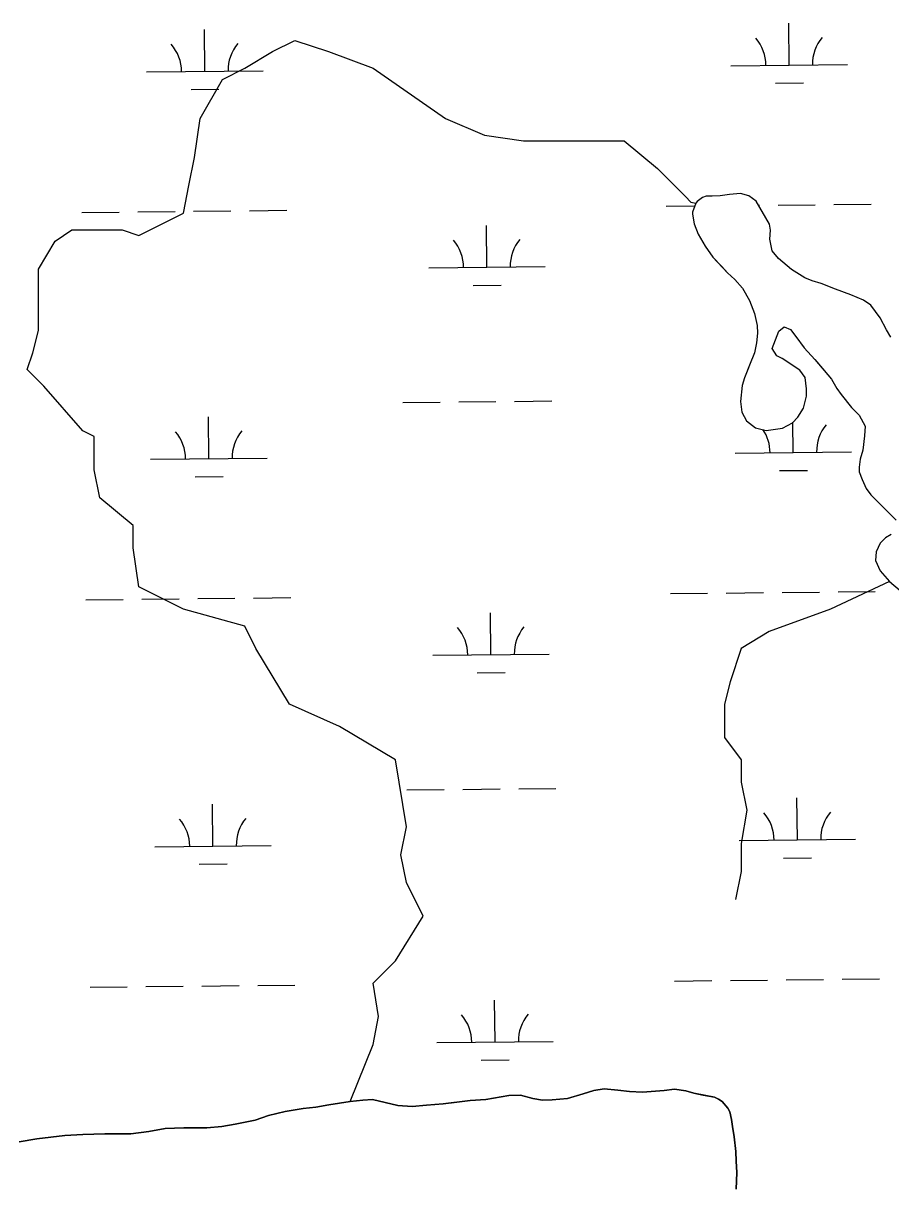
# Model space of a CAD drawing. Extents: x 3734862 to 3772949, y 391520 to 417239.
# Drawn here: x 3765447 to 3766192, y 406659 to 407657 of the extents above; entities that cross this region are included whole.
import ezdxf

# ---------------------------------------------------------------- set-up
doc = ezdxf.new("R2010")
doc.units = 0
doc.layers.add('V-TOPO-SHOR', color=7, linetype='Continuous')
doc.layers.add('V-WETL-SWMP', color=7, linetype='Continuous')

msp = doc.modelspace()

# ---------------------------------------------------------------- linework, layer by layer
at = {"layer": 'V-TOPO-SHOR'}
for p, q in [((3765738.44, 406732.11), (3765746.95, 406732.47)), ((3765746.95, 406732.47), (3765757.75, 406730.11)), ((3765830.78, 406731.76), (3765844.31, 406732.48)), ((3765844.31, 406732.48), (3765864.02, 406735.89)), ((3765864.02, 406735.89), (3765874.07, 406736.23)), ((3765874.07, 406736.23), (3765884.49, 406733.49)), ((3765884.49, 406733.49), (3765892.98, 406731.91)), ((3765892.98, 406731.91), (3765901.1, 406732.27)), ((3765901.1, 406732.27), (3765914.24, 406733.38)), ((3765914.24, 406733.38), (3765927.78, 406737.58)), ((3765927.78, 406737.58), (3765937.06, 406740.24)), ((3765937.06, 406740.24), (3765945.95, 406741.75)), ((3765945.95, 406741.75), (3765957.54, 406740.55)), ((3765957.54, 406740.55), (3765967.58, 406739.35)), ((3765967.58, 406739.35), (3765978.78, 406738.93)), ((3765978.78, 406738.93), (3765989.99, 406739.66)), ((3765989.99, 406739.66), (3765997.33, 406740.4)), ((3765997.33, 406740.4), (3766006.22, 406741.53)), ((3766006.22, 406741.53), (3766015.88, 406739.94)), ((3766015.88, 406739.94), (3766022.82, 406737.99)), ((3766022.82, 406737.99), (3766030.93, 406736.41)), ((3766030.93, 406736.41), (3766040.58, 406734.44)), ((3766040.58, 406734.44), (3766044.05, 406732.88)), ((3766044.05, 406732.88), (3766047.13, 406730.94)), ((3765657.65, 406718.9), (3765671.96, 406722.32)), ((3765671.96, 406722.32), (3765687.42, 406724.96)), ((3765687.42, 406724.96), (3765698.24, 406726.08)), ((3765698.24, 406726.08), (3765709.45, 406727.97)), ((3765709.45, 406727.97), (3765727.62, 406730.99)), ((3765727.62, 406730.99), (3765738.44, 406732.11)), ((3765757.75, 406730.11), (3765768.56, 406727.36)), ((3765768.56, 406727.36), (3765780.92, 406726.54)), ((3765780.92, 406726.54), (3765793.29, 406727.65)), ((3765793.29, 406727.65), (3765807.59, 406728.76)), ((3765807.59, 406728.76), (3765819.19, 406730.26)), ((3765819.19, 406730.26), (3765830.78, 406731.76)), ((3766047.13, 406730.94), (3766052.13, 406725.12)), ((3766052.13, 406725.12), (3766053.67, 406722.03)), ((3765629.03, 406711.28), (3765646.04, 406714.69)), ((3765646.04, 406714.69), (3765657.65, 406718.9)), ((3766053.67, 406722.03), (3766055.19, 406715.46)), ((3766055.19, 406715.46), (3766055.94, 406709.27)), ((3765482.56, 406701.79), (3765498.02, 406702.5)), ((3765498.02, 406702.5), (3765516.96, 406703.2)), ((3765516.96, 406703.2), (3765539.36, 406703.12)), ((3765539.36, 406703.12), (3765554.83, 406704.99)), ((3765554.83, 406704.99), (3765568.74, 406707.64)), ((3765568.74, 406707.64), (3765584.97, 406708.35)), ((3765584.97, 406708.35), (3765604.68, 406708.28)), ((3765604.68, 406708.28), (3765617.43, 406709.39)), ((3765617.43, 406709.39), (3765629.03, 406711.28)), ((3766055.94, 406709.27), (3766057.45, 406700.38)), ((3765443.52, 406696.14), (3765458.6, 406698.79)), ((3765458.6, 406698.79), (3765482.56, 406701.79)), ((3766057.45, 406700.38), (3766058.95, 406688.01)), ((3766058.95, 406688.01), (3766059.3, 406679.51)), ((3766059.3, 406679.51), (3766059.66, 406669.85)), ((3766059.66, 406669.85), (3766059.21, 406655.55))]:
    msp.add_line(p, q, dxfattribs=at)
for points in [[(3765727.62, 406730.99), (3765747.35, 406779.92), (3765752.14, 406803.87), (3765747.35, 406832.62), (3765766.51, 406851.78), (3765790.46, 406890.1), (3765776.09, 406918.84), (3765771.3, 406942.79), (3765776.09, 406966.74), (3765766.51, 407024.22), (3765718.61, 407052.96), (3765675.5, 407072.12), (3765646.76, 407120.02), (3765637.18, 407139.18), (3765584.49, 407153.55), (3765546.17, 407172.71), (3765541.38, 407206.24), (3765541.38, 407225.4), (3765512.64, 407249.35), (3765507.85, 407273.3), (3765507.85, 407302.05), (3765498.27, 407306.84), (3765464.74, 407345.16), (3765450.37, 407359.53), (3765455.16, 407373.9), (3765459.95, 407393.06), (3765459.95, 407421.8), (3765459.95, 407445.75), (3765474.32, 407469.7), (3765488.69, 407479.28), (3765531.8, 407479.28), (3765546.17, 407474.49), (3765584.49, 407493.65), (3765589.28, 407517.6), (3765594.07, 407541.55), (3765598.86, 407575.08), (3765618.02, 407608.61), (3765637.18, 407618.19), (3765661.13, 407632.56), (3765680.29, 407642.14), (3765709.03, 407632.56), (3765747.35, 407618.19), (3765809.62, 407575.08), (3765843.16, 407560.71), (3765876.69, 407555.92), (3765934.17, 407555.92), (3765962.91, 407555.92), (3765991.65, 407531.97), (3766015.6, 407508.02), (3766020.39, 407503.23), (3766024.57, 407502.36)], [(3766192.05, 407387.19), (3766188.37, 407393.5), (3766182.85, 407403.9), (3766174.74, 407414.68), (3766168.45, 407419.15), (3766157.72, 407423.64), (3766144.39, 407428.51), (3766132.18, 407433.38), (3766124.4, 407435.63), (3766118.11, 407438.25), (3766106.65, 407445.34), (3766095.56, 407454.65), (3766090.03, 407461.34), (3766088.21, 407471.35), (3766088.61, 407479.14), (3766087.89, 407484.33), (3766076.47, 407504.02), (3766070.19, 407508.49), (3766062.78, 407510.74), (3766053.51, 407509.67), (3766045.35, 407508.59), (3766038.68, 407508.24), (3766033.49, 407508.26), (3766030.15, 407507.16), (3766025.69, 407503.84), (3766024.57, 407502.36), (3766021.58, 407494.59), (3766021.57, 407492.74), (3766023.02, 407484.58), (3766026.69, 407475.67), (3766032.58, 407465.26), (3766039.22, 407455.97), (3766046.98, 407447.79), (3766051.78, 407442.58), (3766058.05, 407436.62), (3766064.7, 407429.19), (3766070.59, 407418.79), (3766074.99, 407407.65), (3766077.18, 407397.26), (3766077.52, 407390.59), (3766076.75, 407382.43), (3766074.87, 407373.92), (3766070.75, 407363.18), (3766069.25, 407359.48), (3766066.26, 407352.45), (3766064.38, 407345.78), (3766062.85, 407332.07), (3766063.92, 407322.8), (3766067.97, 407315.38), (3766075.73, 407309.41), (3766084.99, 407307.15), (3766099.09, 407308.95), (3766107.63, 407313.74), (3766112.1, 407318.54), (3766116.94, 407326.31), (3766119.58, 407336.68), (3766119.6, 407342.98), (3766118.53, 407352.62), (3766113.73, 407358.94)], [(3766113.73, 407358.94), (3766098.57, 407369.01), (3766094.13, 407371.25), (3766090.08, 407377.57), (3766095.7, 407392.37), (3766100.53, 407396.06), (3766105.71, 407393.82), (3766110.51, 407387.87), (3766117.51, 407378.2), (3766126.74, 407368.16), (3766133.39, 407360.35), (3766141.13, 407351.05), (3766145.55, 407343.25), (3766149.24, 407338.05), (3766158.09, 407326.9), (3766164.74, 407320.2), (3766169.89, 407310.91), (3766169.49, 407302.39), (3766167.96, 407290.16), (3766165.71, 407282.38), (3766164.94, 407275.71), (3766164.93, 407271.64), (3766167.49, 407264.95), (3766170.8, 407257.16), (3766174.86, 407251.95), (3766182.25, 407244.51), (3766189.63, 407237.07), (3766196.65, 407230)], [(3766192.15, 407217.78), (3766187.32, 407214.84), (3766182.86, 407210.41), (3766179.49, 407203), (3766178.72, 407195.59), (3766182.77, 407186.68), (3766190.89, 407177.39), (3766200.12, 407169.57)], [(3766190.89, 407177.39), (3766140.14, 407153.55), (3766087.45, 407134.39), (3766063.5, 407120.02), (3766053.92, 407091.28), (3766049.13, 407072.12), (3766049.13, 407043.38), (3766063.5, 407024.22), (3766063.5, 407005.06), (3766068.29, 406981.11), (3766063.5, 406952.37), (3766063.5, 406928.42), (3766058.71, 406904.47)], [(3766059.21, 406655.55), (3766059.66, 406669.85), (3766059.3, 406679.51), (3766058.95, 406688.01), (3766057.45, 406700.38), (3766055.94, 406709.27), (3766055.19, 406715.45), (3766053.67, 406722.03), (3766052.14, 406725.12), (3766047.13, 406730.94), (3766044.05, 406732.88), (3766040.58, 406734.44), (3766030.93, 406736.41), (3766022.82, 406737.99), (3766015.88, 406739.94), (3766006.22, 406741.53), (3765997.33, 406740.4), (3765989.99, 406739.66), (3765978.78, 406738.93), (3765967.58, 406739.35), (3765957.54, 406740.55), (3765945.95, 406741.75), (3765937.06, 406740.24), (3765927.78, 406737.58), (3765914.24, 406733.38), (3765901.1, 406732.27), (3765892.98, 406731.91), (3765884.49, 406733.49), (3765874.07, 406736.23), (3765864.02, 406735.89), (3765844.31, 406732.48), (3765830.78, 406731.76), (3765819.19, 406730.26), (3765807.59, 406728.76), (3765793.29, 406727.65), (3765780.92, 406726.54), (3765768.56, 406727.36), (3765757.75, 406730.11), (3765746.95, 406732.47), (3765738.44, 406732.11), (3765727.62, 406730.99), (3765709.45, 406727.97), (3765698.24, 406726.08), (3765687.42, 406724.96), (3765671.96, 406722.32), (3765657.65, 406718.9), (3765646.04, 406714.69), (3765629.03, 406711.28), (3765617.43, 406709.39), (3765604.68, 406708.28), (3765584.97, 406708.35), (3765568.75, 406707.64), (3765554.83, 406704.99), (3765539.36, 406703.12), (3765516.96, 406703.2), (3765498.02, 406702.5), (3765482.56, 406701.79), (3765458.6, 406698.79), (3765443.52, 406696.14)]]:
    msp.add_lwpolyline(points, dxfattribs=at)
at = {"layer": 'V-WETL-SWMP'}
for p, q in [((3765602.86, 407615.53), (3765602.48, 407651.53)), ((3766104.74, 407620.83), (3766104.36, 407656.83)), ((3766054.74, 407620.31), (3766154.73, 407621.36)), ((3765552.86, 407615), (3765652.85, 407616.06)), ((3765591.02, 407599.98), (3765615.02, 407600.23)), ((3766092.9, 407605.28), (3766116.9, 407605.53)), ((3766078.53, 407500.48), (3766079.16, 407500.49)), ((3766095.16, 407500.65), (3766127.16, 407500.99)), ((3766143.16, 407501.16), (3766175.16, 407501.5)), ((3765497.29, 407494.34), (3765529.28, 407494.68)), ((3765545.28, 407494.85), (3765577.28, 407495.18)), ((3765593.28, 407495.35), (3765625.28, 407495.69)), ((3765641.28, 407495.86), (3765673.28, 407496.2)), ((3765999.17, 407499.64), (3766023.62, 407499.9)), ((3765845.12, 407447.27), (3765844.74, 407483.27)), ((3765795.12, 407446.74), (3765895.12, 407447.8)), ((3765833.28, 407431.71), (3765857.28, 407431.97)), ((3765772.93, 407331.07), (3765804.93, 407331.41)), ((3765820.93, 407331.57), (3765852.93, 407331.91)), ((3765868.93, 407332.08), (3765900.93, 407332.42)), ((3765606.37, 407282.88), (3765605.99, 407318.87)), ((3766108.25, 407288.18), (3766107.98, 407314.11)), ((3765556.37, 407282.35), (3765656.37, 407283.4)), ((3766058.25, 407287.65), (3766158.25, 407288.71)), ((3766096.41, 407272.62), (3766120.41, 407272.87)), ((3765594.53, 407267.32), (3765618.53, 407267.57)), ((3765500.8, 407161.68), (3765532.8, 407162.02)), ((3765548.8, 407162.19), (3765580.8, 407162.53)), ((3765596.79, 407162.7), (3765628.79, 407163.03)), ((3765644.79, 407163.2), (3765676.79, 407163.54)), ((3766002.68, 407166.98), (3766034.68, 407167.32)), ((3766050.68, 407167.49), (3766082.68, 407167.83)), ((3766098.67, 407168), (3766130.67, 407168.34)), ((3766146.67, 407168.51), (3766178.67, 407168.84)), ((3765848.63, 407114.61), (3765848.25, 407150.61)), ((3765798.63, 407114.08), (3765898.63, 407115.14)), ((3765836.8, 407099.06), (3765860.79, 407099.31)), ((3765776.45, 406998.41), (3765808.45, 406998.75)), ((3765824.44, 406998.92), (3765856.44, 406999.26)), ((3765872.44, 406999.43), (3765904.44, 406999.76)), ((3765609.88, 406950.22), (3765609.5, 406986.22)), ((3766111.76, 406955.52), (3766111.38, 406991.52)), ((3766061.77, 406954.99), (3766161.76, 406956.05)), ((3765559.89, 406949.69), (3765659.88, 406950.75)), ((3765598.05, 406934.66), (3765622.05, 406934.92)), ((3766099.93, 406939.96), (3766123.93, 406940.22)), ((3766006.19, 406834.33), (3766038.19, 406834.67)), ((3766054.19, 406834.83), (3766086.19, 406835.17)), ((3766102.19, 406835.34), (3766134.19, 406835.68)), ((3766150.19, 406835.85), (3766182.18, 406836.19)), ((3765504.31, 406829.03), (3765536.31, 406829.36)), ((3765552.31, 406829.53), (3765584.31, 406829.87)), ((3765600.31, 406830.04), (3765632.31, 406830.38)), ((3765648.31, 406830.55), (3765680.3, 406830.89)), ((3765852.15, 406781.96), (3765851.77, 406817.95)), ((3765802.15, 406781.43), (3765902.14, 406782.48)), ((3765840.31, 406766.4), (3765864.31, 406766.65))]:
    msp.add_line(p, q, dxfattribs=at)
for points in [[(3766192.05, 407387.19), (3766188.37, 407393.5), (3766182.85, 407403.9), (3766174.74, 407414.68), (3766168.45, 407419.15), (3766157.72, 407423.64), (3766144.39, 407428.51), (3766132.18, 407433.38), (3766124.4, 407435.63), (3766118.11, 407438.25), (3766106.65, 407445.34), (3766095.56, 407454.65), (3766090.03, 407461.34), (3766088.21, 407471.35), (3766088.61, 407479.14), (3766087.89, 407484.33), (3766076.47, 407504.02), (3766070.19, 407508.49), (3766062.78, 407510.74), (3766053.51, 407509.67), (3766045.35, 407508.59), (3766038.68, 407508.24), (3766033.49, 407508.26), (3766030.15, 407507.16), (3766025.69, 407503.84), (3766024.57, 407502.36), (3766021.58, 407494.59), (3766021.57, 407492.74), (3766023.02, 407484.58), (3766026.69, 407475.67), (3766032.58, 407465.26), (3766039.22, 407455.97), (3766051.77, 407442.58), (3766058.05, 407436.62), (3766064.7, 407429.19), (3766070.59, 407418.78), (3766075, 407407.65), (3766077.18, 407397.26), (3766077.52, 407390.59), (3766076.75, 407382.43), (3766074.87, 407373.92), (3766070.75, 407363.18), (3766066.26, 407352.45), (3766064.38, 407345.78), (3766062.85, 407332.07), (3766063.92, 407322.8), (3766067.97, 407315.37), (3766075.73, 407309.41), (3766084.99, 407307.15), (3766099.09, 407308.95), (3766107.63, 407313.74), (3766112.1, 407318.54), (3766116.94, 407326.31), (3766119.58, 407336.68), (3766119.6, 407342.98), (3766118.53, 407352.62), (3766113.73, 407358.94), (3766098.57, 407369.01), (3766094.13, 407371.25), (3766090.08, 407377.57), (3766095.7, 407392.37), (3766100.53, 407396.06), (3766105.71, 407393.82), (3766110.51, 407387.87), (3766117.51, 407378.2), (3766126.74, 407368.16), (3766141.13, 407351.05), (3766145.55, 407343.25), (3766149.24, 407338.05), (3766158.09, 407326.89), (3766164.74, 407320.2), (3766169.89, 407310.91), (3766169.49, 407302.39), (3766167.96, 407290.16)], [(3766167.96, 407290.16), (3766165.71, 407282.38), (3766164.94, 407275.71), (3766164.93, 407271.64), (3766167.5, 407264.95), (3766170.8, 407257.16), (3766174.86, 407251.95), (3766196.65, 407230)], [(3766192.15, 407217.78), (3766187.32, 407214.84), (3766182.86, 407210.41), (3766179.49, 407203), (3766178.72, 407195.59), (3766182.77, 407186.68), (3766190.89, 407177.38), (3766200.12, 407169.57)], [(3766059.21, 406655.55), (3766059.65, 406669.85), (3766059.31, 406679.51), (3766058.95, 406688.01), (3766057.45, 406700.38), (3766055.94, 406709.27), (3766055.19, 406715.46), (3766053.67, 406722.03), (3766052.14, 406725.13), (3766047.14, 406730.94), (3766044.05, 406732.88), (3766040.58, 406734.44), (3766022.82, 406737.99), (3766015.88, 406739.95), (3766006.22, 406741.53), (3765997.33, 406740.4), (3765989.99, 406739.66), (3765978.78, 406738.93), (3765967.58, 406739.35), (3765957.54, 406740.55), (3765945.95, 406741.75), (3765937.06, 406740.24), (3765927.78, 406737.57), (3765914.24, 406733.38), (3765901.1, 406732.27), (3765892.98, 406731.91), (3765884.49, 406733.49), (3765874.07, 406736.23), (3765864.02, 406735.89), (3765844.31, 406732.48), (3765830.78, 406731.76), (3765807.59, 406728.76), (3765793.29, 406727.65), (3765780.92, 406726.54), (3765768.56, 406727.36), (3765757.75, 406730.11), (3765746.95, 406732.47), (3765738.45, 406732.11), (3765727.62, 406730.99), (3765698.24, 406726.08), (3765687.42, 406724.96), (3765671.96, 406722.32), (3765657.65, 406718.9), (3765646.04, 406714.69), (3765629.03, 406711.28), (3765617.43, 406709.39), (3765604.68, 406708.28), (3765584.97, 406708.35), (3765568.74, 406707.64), (3765554.83, 406704.99), (3765539.36, 406703.12), (3765516.96, 406703.2), (3765498.02, 406702.5), (3765482.56, 406701.79), (3765458.6, 406698.79), (3765443.52, 406696.14)]]:
    msp.add_lwpolyline(points, dxfattribs=at)
for centre, start, end in [((3766049.49, 407620.72), 359.83336, 41.37702), ((3766159.97, 407621.89), 139.83336, 181.37702), ((3765547.61, 407615.42), 359.83336, 41.37702), ((3765658.09, 407616.59), 139.83336, 181.37702), ((3765789.87, 407447.16), 359.83336, 41.37702), ((3765900.35, 407448.33), 139.83336, 181.37702), ((3766163.48, 407289.24), 139.83336, 181.37702), ((3765551.12, 407282.77), 359.83336, 41.37702), ((3765661.6, 407283.93), 139.83336, 181.37702), ((3766053, 407288.07), 359.83336, 34.1209), ((3765793.39, 407114.5), 359.83336, 41.37702), ((3765903.87, 407115.67), 139.83336, 181.37702), ((3765554.64, 406950.11), 359.83336, 41.37702), ((3765665.12, 406951.28), 139.83336, 181.37702), ((3766056.52, 406955.41), 359.83336, 41.37702), ((3766167, 406956.58), 139.83336, 181.37702), ((3765796.9, 406781.85), 359.83336, 41.37702), ((3765907.38, 406783.01), 139.83336, 181.37702)]:
    msp.add_arc(centre, 35.25, start, end, dxfattribs=at)

doc.saveas('drawing.dxf')
